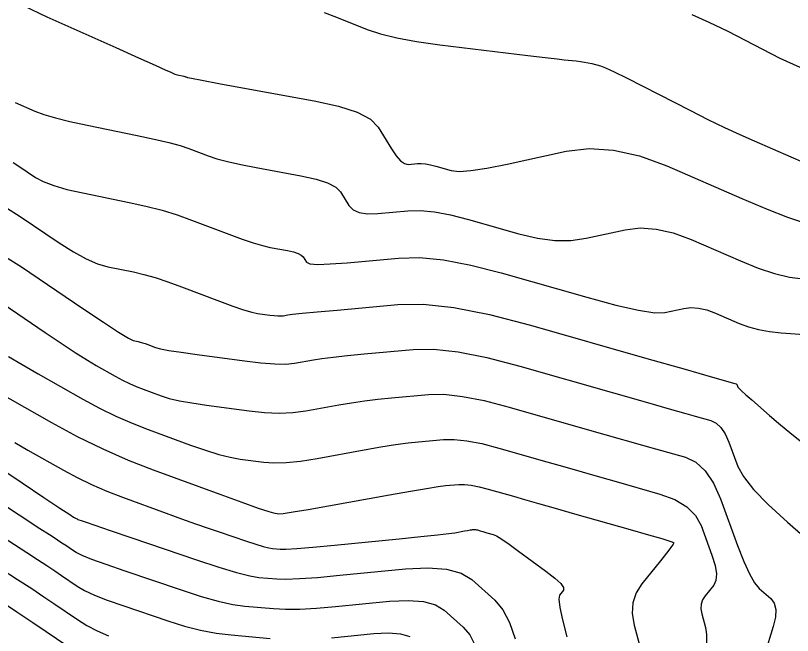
# Model space of a CAD drawing. Extents: x 2082232 to 2083549, y 592624 to 593832.
# Drawn here: x 2083274.12 to 2083310.1, y 593491.32 to 593520.04 of the extents above; entities that cross this region are included whole.
import ezdxf

# ---------------------------------------------------------------- set-up
doc = ezdxf.new("R2010")
doc.units = 0
doc.layers.add('DT_X_Contour_Major', color=7, linetype='Continuous')
doc.layers.add('DT_X_Contour_Minor', color=7, linetype='Continuous')

msp = doc.modelspace()

# ---------------------------------------------------------------- linework, layer by layer
at = {"layer": 'DT_X_Contour_Major'}
for points in [[(2083305.431, 593520.091), (2083306.231, 593519.739), (2083307.101, 593519.312), (2083309.514, 593518.075), (2083310.439, 593517.658)], [(2083273.706, 593511.131), (2083274.333, 593510.731), (2083276.145, 593509.506), (2083276.796, 593509.093), (2083277.388, 593508.772), (2083277.922, 593508.543), (2083278.397, 593508.406), (2083279.587, 593508.163), (2083280.06, 593508.052), (2083280.588, 593507.901), (2083281.169, 593507.709), (2083281.804, 593507.477), (2083283.571, 593506.804), (2083284.178, 593506.58), (2083284.673, 593506.411), (2083285.056, 593506.298), (2083285.327, 593506.241), (2083285.902, 593506.163), (2083286.101, 593506.139), (2083286.268, 593506.126), (2083286.403, 593506.125), (2083286.506, 593506.135), (2083286.736, 593506.177), (2083286.944, 593506.202), (2083287.393, 593506.248), (2083288.084, 593506.314), (2083289.016, 593506.4), (2083291.826, 593506.657), (2083293.001, 593506.669), (2083294.416, 593506.513), (2083296.074, 593506.189), (2083297.973, 593505.696), (2083303.359, 593504.158), (2083305.128, 593503.653), (2083306.398, 593503.291), (2083307.435, 593502.994), (2083307.485, 593502.98), (2083307.503, 593502.972), (2083307.518, 593502.957), (2083307.532, 593502.937), (2083307.544, 593502.911), (2083307.573, 593502.832), (2083307.621, 593502.773), (2083307.743, 593502.653), (2083307.94, 593502.473), (2083308.212, 593502.234), (2083309.035, 593501.515), (2083309.448, 593501.165), (2083310.07, 593500.652), (2083310.901, 593499.978)], [(2083274.082, 593500.26), (2083274.695, 593499.906), (2083276.339, 593498.975), (2083276.973, 593498.635), (2083277.641, 593498.314), (2083278.343, 593498.011), (2083279.08, 593497.726), (2083281.09, 593496.992), (2083281.809, 593496.731), (2083282.458, 593496.499), (2083283.037, 593496.295), (2083283.546, 593496.12), (2083284.811, 593495.691), (2083285.243, 593495.548), (2083285.589, 593495.444), (2083285.85, 593495.376), (2083286.025, 593495.346), (2083286.379, 593495.315), (2083286.636, 593495.319), (2083287.14, 593495.353), (2083287.892, 593495.417), (2083288.891, 593495.512), (2083291.886, 593495.804), (2083292.89, 593495.904), (2083293.654, 593495.983), (2083294.178, 593496.043), (2083294.464, 593496.083), (2083294.905, 593496.163), (2083295.053, 593496.189), (2083295.167, 593496.209), (2083295.245, 593496.221), (2083295.288, 593496.227), (2083295.356, 593496.233), (2083295.385, 593496.234), (2083295.42, 593496.23), (2083295.46, 593496.222), (2083295.506, 593496.21), (2083295.638, 593496.172), (2083295.694, 593496.156), (2083295.766, 593496.136), (2083295.951, 593496.083), (2083296.238, 593496.001), (2083296.392, 593495.93), (2083296.638, 593495.779), (2083296.977, 593495.547), (2083297.409, 593495.235), (2083298.683, 593494.295), (2083299.093, 593493.976), (2083299.366, 593493.723), (2083299.501, 593493.537), (2083299.5, 593493.418), (2083299.314, 593493.189), (2083299.283, 593493.004), (2083299.328, 593492.621), (2083299.45, 593492.041), (2083299.65, 593491.262)], [(2083273.292, 593493.002), (2083274.176, 593492.424), (2083274.927, 593491.926), (2083275.545, 593491.508), (2083277.016, 593490.5)]]:
    msp.add_lwpolyline(points, dxfattribs=at)
at = {"layer": 'DT_X_Contour_Minor'}
for points in [[(2083274.467, 593520.513), (2083275.564, 593519.987), (2083278.757, 593518.556), (2083279.813, 593518.084), (2083280.584, 593517.738), (2083281.072, 593517.52), (2083281.276, 593517.429), (2083281.44, 593517.356), (2083281.502, 593517.331), (2083281.564, 593517.309), (2083281.626, 593517.291), (2083281.688, 593517.277), (2083281.853, 593517.243), (2083281.91, 593517.231), (2083281.958, 593517.22), (2083281.996, 593517.209), (2083282.025, 593517.2), (2083282.089, 593517.175), (2083282.266, 593517.139), (2083282.749, 593517.047), (2083283.537, 593516.901), (2083284.631, 593516.7), (2083287.956, 593516.09), (2083289.076, 593515.843), (2083289.942, 593515.559), (2083290.553, 593515.237), (2083290.91, 593514.879), (2083291.523, 593513.873), (2083291.744, 593513.545), (2083291.947, 593513.315), (2083292.134, 593513.182), (2083292.302, 593513.148), (2083292.729, 593513.187), (2083292.902, 593513.19), (2083293.102, 593513.171), (2083293.329, 593513.129), (2083293.582, 593513.064), (2083294.294, 593512.861), (2083294.656, 593512.822), (2083295.209, 593512.859), (2083295.951, 593512.971), (2083296.884, 593513.158), (2083299.626, 593513.759), (2083300.688, 593513.885), (2083301.818, 593513.813), (2083303.016, 593513.543), (2083304.282, 593513.075), (2083307.748, 593511.564), (2083308.927, 593511.065), (2083309.863, 593510.702), (2083310.556, 593510.475)], [(2083288.411, 593520.178), (2083288.978, 593519.968), (2083290.404, 593519.395), (2083291.015, 593519.19), (2083291.778, 593519.004), (2083292.695, 593518.836), (2083293.764, 593518.687), (2083296.817, 593518.315), (2083297.845, 593518.19), (2083298.639, 593518.095), (2083299.199, 593518.03), (2083299.525, 593517.994), (2083300.082, 593517.938), (2083300.283, 593517.915), (2083300.47, 593517.887), (2083300.642, 593517.854), (2083300.8, 593517.816), (2083301.201, 593517.71), (2083301.436, 593517.621), (2083301.842, 593517.437), (2083302.417, 593517.155), (2083303.163, 593516.778), (2083305.379, 593515.642), (2083306.186, 593515.234), (2083306.944, 593514.863), (2083307.655, 593514.53), (2083308.317, 593514.233), (2083310.02, 593513.491), (2083310.586, 593513.247)], [(2083274.103, 593516.02), (2083275.018, 593515.617), (2083275.427, 593515.463), (2083275.966, 593515.303), (2083276.636, 593515.136), (2083277.436, 593514.962), (2083279.746, 593514.492), (2083280.545, 593514.322), (2083281.213, 593514.163), (2083281.748, 593514.017), (2083282.15, 593513.883), (2083283.046, 593513.542), (2083283.437, 593513.412), (2083283.938, 593513.279), (2083284.549, 593513.142), (2083285.269, 593513.002), (2083287.338, 593512.622), (2083288.034, 593512.469), (2083288.573, 593512.292), (2083288.953, 593512.092), (2083289.175, 593511.869), (2083289.556, 593511.243), (2083289.747, 593511.044), (2083290.033, 593510.915), (2083290.415, 593510.857), (2083290.893, 593510.87), (2083292.293, 593510.998), (2083292.862, 593511.009), (2083293.519, 593510.945), (2083294.264, 593510.806), (2083295.096, 593510.594), (2083297.433, 593509.926), (2083298.284, 593509.726), (2083299.086, 593509.625), (2083299.837, 593509.624), (2083300.539, 593509.722), (2083302.343, 593510.117), (2083303.042, 593510.2), (2083303.785, 593510.153), (2083304.574, 593509.975), (2083305.407, 593509.667), (2083307.688, 593508.673), (2083308.512, 593508.341), (2083309.272, 593508.092), (2083309.968, 593507.925), (2083310.601, 593507.841)], [(2083274.005, 593513.238), (2083274.274, 593513.067), (2083275.05, 593512.543), (2083275.404, 593512.35), (2083275.887, 593512.166), (2083276.497, 593511.99), (2083277.236, 593511.823), (2083279.374, 593511.387), (2083280.157, 593511.213), (2083280.902, 593511.019), (2083281.607, 593510.803), (2083282.275, 593510.567), (2083284.003, 593509.909), (2083284.608, 593509.686), (2083285.127, 593509.511), (2083285.56, 593509.383), (2083285.907, 593509.304), (2083286.719, 593509.155), (2083286.993, 593509.095), (2083287.204, 593509.025), (2083287.353, 593508.947), (2083287.44, 593508.859), (2083287.59, 593508.614), (2083287.75, 593508.543), (2083288.119, 593508.516), (2083288.697, 593508.532), (2083289.483, 593508.592), (2083291.858, 593508.809), (2083292.822, 593508.827), (2083293.936, 593508.719), (2083295.199, 593508.484), (2083296.61, 593508.123), (2083300.572, 593506.992), (2083301.912, 593506.63), (2083302.963, 593506.391), (2083303.723, 593506.277), (2083304.193, 593506.286), (2083305.06, 593506.476), (2083305.396, 593506.516), (2083305.753, 593506.493), (2083306.132, 593506.408), (2083306.532, 593506.26), (2083307.629, 593505.782), (2083308.058, 593505.62), (2083308.526, 593505.493), (2083309.031, 593505.4), (2083309.573, 593505.343), (2083311.07, 593505.235)], [(2083273.406, 593509.023), (2083274.392, 593508.394), (2083277.241, 593506.469), (2083278.188, 593505.835), (2083278.889, 593505.377), (2083279.346, 593505.095), (2083279.559, 593504.989), (2083279.8, 593504.939), (2083279.895, 593504.917), (2083280.002, 593504.886), (2083280.12, 593504.848), (2083280.248, 593504.801), (2083280.606, 593504.665), (2083280.826, 593504.606), (2083281.219, 593504.532), (2083281.785, 593504.442), (2083282.523, 593504.338), (2083284.721, 593504.038), (2083285.484, 593503.947), (2083286.123, 593503.899), (2083286.639, 593503.894), (2083287.031, 593503.932), (2083287.913, 593504.091), (2083288.309, 593504.153), (2083288.833, 593504.22), (2083289.487, 593504.29), (2083290.271, 593504.366), (2083292.532, 593504.572), (2083293.477, 593504.582), (2083294.617, 593504.456), (2083295.951, 593504.195), (2083297.48, 593503.799), (2083301.815, 593502.561), (2083303.27, 593502.145), (2083304.386, 593501.827), (2083305.163, 593501.605), (2083305.599, 593501.481), (2083306.311, 593501.278), (2083306.564, 593501.158), (2083306.788, 593500.953), (2083306.985, 593500.66), (2083307.153, 593500.282), (2083307.565, 593499.157), (2083307.824, 593498.679), (2083308.295, 593498.09), (2083308.975, 593497.387), (2083309.867, 593496.573), (2083312.524, 593494.252)], [(2083273.231, 593506.882), (2083275.49, 593505.356), (2083276.273, 593504.831), (2083276.927, 593504.403), (2083277.453, 593504.071), (2083277.849, 593503.835), (2083278.735, 593503.333), (2083279.065, 593503.155), (2083279.39, 593502.994), (2083279.711, 593502.852), (2083280.028, 593502.728), (2083280.866, 593502.422), (2083281.234, 593502.308), (2083281.706, 593502.199), (2083282.285, 593502.093), (2083282.969, 593501.991), (2083284.934, 593501.723), (2083285.65, 593501.648), (2083286.326, 593501.624), (2083286.962, 593501.651), (2083287.557, 593501.729), (2083289.09, 593502.006), (2083289.674, 593502.104), (2083290.274, 593502.191), (2083290.891, 593502.267), (2083291.525, 593502.331), (2083293.238, 593502.487), (2083293.954, 593502.495), (2083294.818, 593502.4), (2083295.828, 593502.202), (2083296.986, 593501.902), (2083300.27, 593500.964), (2083301.412, 593500.638), (2083303.159, 593500.139), (2083303.763, 593499.967), (2083305.137, 593499.575), (2083305.625, 593499.345), (2083306.058, 593498.948), (2083306.437, 593498.384), (2083306.762, 593497.653), (2083307.557, 593495.483), (2083307.843, 593494.748), (2083308.105, 593494.173), (2083308.343, 593493.758), (2083308.557, 593493.502), (2083309.096, 593493.031), (2083309.254, 593492.818), (2083309.325, 593492.531), (2083309.309, 593492.169), (2083309.206, 593491.735), (2083308.814, 593490.476)], [(2083273.788, 593504.252), (2083274.431, 593503.871), (2083275.163, 593503.45), (2083277.236, 593502.277), (2083278.008, 593501.859), (2083278.769, 593501.483), (2083279.521, 593501.15), (2083280.261, 593500.86), (2083282.223, 593500.143), (2083282.918, 593499.901), (2083283.533, 593499.712), (2083284.066, 593499.576), (2083284.519, 593499.494), (2083285.619, 593499.344), (2083286.083, 593499.313), (2083286.648, 593499.333), (2083287.314, 593499.404), (2083288.083, 593499.527), (2083290.267, 593499.921), (2083291.039, 593500.055), (2083291.714, 593500.163), (2083292.295, 593500.243), (2083292.779, 593500.296), (2083293.944, 593500.403), (2083294.431, 593500.408), (2083295.018, 593500.343), (2083295.706, 593500.209), (2083296.493, 593500.004), (2083298.726, 593499.367), (2083299.554, 593499.13), (2083300.364, 593498.899), (2083301.155, 593498.673), (2083301.927, 593498.453), (2083303.962, 593497.873), (2083304.654, 593497.618), (2083305.201, 593497.289), (2083305.605, 593496.886), (2083305.865, 593496.409), (2083306.367, 593495.037), (2083306.514, 593494.564), (2083306.576, 593494.175), (2083306.555, 593493.869), (2083306.45, 593493.646), (2083306.059, 593493.163), (2083305.939, 593492.975), (2083305.872, 593492.772), (2083305.857, 593492.556), (2083305.895, 593492.325), (2083306.067, 593491.689), (2083306.112, 593491.372), (2083306.117, 593490.897)], [(2083272.589, 593503.003), (2083275.785, 593501.194), (2083276.978, 593500.547), (2083278.161, 593499.965), (2083279.333, 593499.447), (2083280.495, 593498.992), (2083283.58, 593497.865), (2083284.603, 593497.494), (2083285.359, 593497.226), (2083285.848, 593497.06), (2083286.07, 593496.996), (2083286.305, 593496.964), (2083286.515, 593496.978), (2083286.969, 593497.042), (2083287.667, 593497.157), (2083288.609, 593497.324), (2083291.444, 593497.836), (2083292.404, 593498.006), (2083293.155, 593498.134), (2083293.698, 593498.219), (2083294.034, 593498.262), (2083294.65, 593498.318), (2083294.908, 593498.321), (2083295.219, 593498.286), (2083295.583, 593498.215), (2083296, 593498.107), (2083297.182, 593497.769), (2083297.691, 593497.624), (2083298.331, 593497.442), (2083299.102, 593497.222), (2083300.003, 593496.964), (2083302.583, 593496.229), (2083303.432, 593495.986), (2083304.043, 593495.808), (2083304.417, 593495.696), (2083304.554, 593495.65), (2083304.603, 593495.614), (2083304.578, 593495.552), (2083304.468, 593495.393), (2083304.271, 593495.137), (2083303.989, 593494.784), (2083303.121, 593493.712), (2083302.855, 593493.291), (2083302.709, 593492.831), (2083302.681, 593492.332), (2083302.772, 593491.793), (2083303.175, 593490.307)], [(2083271.347, 593500.446), (2083274.423, 593498.39), (2083275.437, 593497.713), (2083276.171, 593497.224), (2083276.626, 593496.923), (2083276.8, 593496.809), (2083276.893, 593496.756), (2083276.929, 593496.737), (2083276.967, 593496.719), (2083277.007, 593496.702), (2083277.049, 593496.686), (2083277.163, 593496.644), (2083277.341, 593496.583), (2083277.79, 593496.43), (2083278.509, 593496.185), (2083279.5, 593495.849), (2083282.503, 593494.83), (2083283.527, 593494.493), (2083284.349, 593494.244), (2083284.968, 593494.084), (2083285.385, 593494.012), (2083286.225, 593493.94), (2083286.643, 593493.93), (2083287.267, 593493.955), (2083288.097, 593494.014), (2083289.134, 593494.108), (2083292.173, 593494.404), (2083293.22, 593494.457), (2083294.082, 593494.392), (2083294.758, 593494.209), (2083295.25, 593493.909), (2083296.312, 593492.952), (2083296.683, 593492.515), (2083296.996, 593491.919), (2083297.253, 593491.166)], [(2083273.614, 593497.361), (2083274.283, 593496.916), (2083274.788, 593496.582), (2083275.128, 593496.36), (2083275.817, 593495.916), (2083276.06, 593495.759), (2083276.27, 593495.621), (2083276.45, 593495.502), (2083276.597, 593495.403), (2083276.948, 593495.162), (2083277.186, 593495.042), (2083277.636, 593494.861), (2083278.298, 593494.619), (2083279.173, 593494.317), (2083281.788, 593493.43), (2083282.708, 593493.133), (2083283.508, 593492.909), (2083284.186, 593492.758), (2083284.744, 593492.678), (2083286.07, 593492.564), (2083286.622, 593492.538), (2083287.285, 593492.545), (2083288.058, 593492.587), (2083288.941, 593492.661), (2083291.442, 593492.905), (2083292.304, 593492.949), (2083293.014, 593492.895), (2083293.57, 593492.745), (2083293.975, 593492.498), (2083294.85, 593491.71), (2083295.154, 593491.35), (2083295.412, 593490.86)], [(2083273.215, 593496.08), (2083274.637, 593495.164), (2083275.137, 593494.84), (2083275.572, 593494.556), (2083275.942, 593494.31), (2083276.246, 593494.105), (2083276.971, 593493.608), (2083277.307, 593493.412), (2083277.771, 593493.196), (2083278.363, 593492.96), (2083279.083, 593492.704), (2083281.175, 593491.994), (2083281.947, 593491.754), (2083282.692, 593491.566), (2083283.411, 593491.429), (2083284.103, 593491.345), (2083285.915, 593491.188)], [(2083273.456, 593494.412), (2083274.215, 593493.921), (2083274.874, 593493.49), (2083275.434, 593493.118), (2083275.896, 593492.806), (2083276.994, 593492.054), (2083277.427, 593491.782), (2083277.905, 593491.531), (2083278.427, 593491.301)], [(2083288.747, 593491.215), (2083290.712, 593491.406), (2083291.388, 593491.44), (2083291.945, 593491.398), (2083292.382, 593491.28)]]:
    msp.add_lwpolyline(points, dxfattribs=at)

doc.saveas('drawing.dxf')
